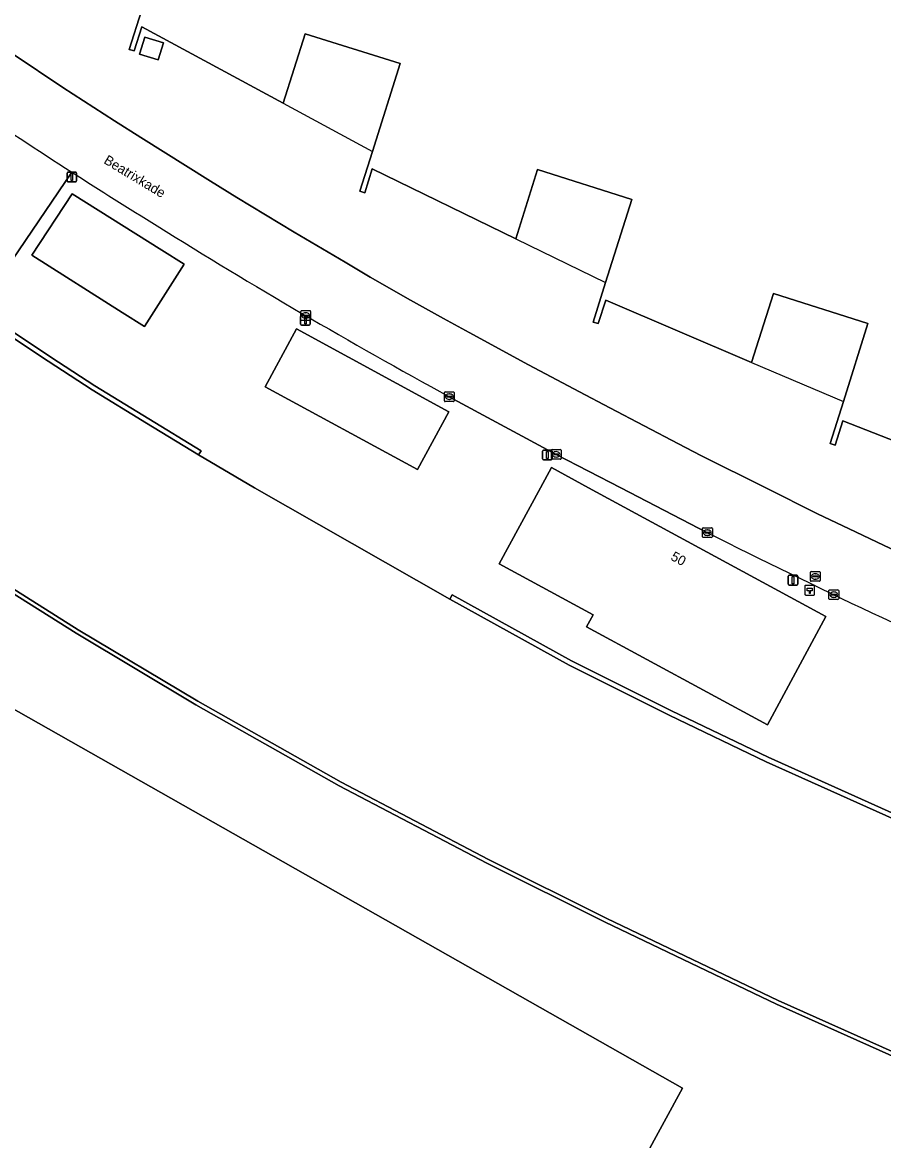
# Model space of a CAD drawing. Extents: x 157692 to 159674, y 381452 to 383291.
# Drawn here: x 158147.5 to 158236.1, y 382932.8 to 383047.9 of the extents above; entities that cross this region are included whole.
import ezdxf

# ---------------------------------------------------------------- set-up
doc = ezdxf.new("R2010")
doc.units = 0
for name, color, linetype in [('IMGEO_Brandkraan', 7, 'Continuous'), ('IMGEO_Erf', 7, 'Continuous'), ('IMGEO_Groenvoorziening', 7, 'Continuous'), ('IMGEO_Hectometerpaal', 7, 'Continuous'), ('IMGEO_Kademuur', 7, 'Continuous'), ('IMGEO_Kolk', 7, 'Continuous'), ('IMGEO_Lage_trafo', 7, 'Continuous'), ('IMGEO_Lichtmast', 7, 'Continuous'), ('IMGEO_Openbare_ruimte_label', 7, 'Continuous'), ('IMGEO_Pand', 7, 'Continuous'), ('IMGEO_Pand_nummerreeks', 7, 'Continuous'), ('IMGEO_Pand_overbouw', 7, 'Continuous'), ('IMGEO_Rijbaan_lokaal_open', 7, 'Continuous'), ('IMGEO_Waterloop', 7, 'Continuous')]:
    doc.layers.add(name, color=color, linetype=linetype)

msp = doc.modelspace()

# ---------------------------------------------------------------- linework, layer by layer
at = {"layer": 'IMGEO_Brandkraan'}
for p, q in [((158228.58, 382990.46), (158228.58, 382991.31)), ((158228.65, 382991.38), (158229.5, 382991.38)), ((158228.88, 382990.93), (158229.28, 382990.93)), ((158229.07, 382991.16), (158229.09, 382991.16)), ((158229.58, 382991.31), (158229.58, 382990.46)), ((158229.5, 382990.38), (158228.65, 382990.38)), ((158228.84, 382990.88), (158228.84, 382990.89)), ((158229.27, 382990.84), (158228.88, 382990.84)), ((158229.09, 382990.6), (158229.06, 382990.6)), ((158229.32, 382990.89), (158229.32, 382990.88))]:
    msp.add_line(p, q, dxfattribs=at)
for points in [[(158228.58, 382990.46), (158228.58, 382991.31)], [(158228.65, 382991.38), (158229.5, 382991.38)], [(158229.58, 382991.31), (158229.58, 382990.46)], [(158229.5, 382990.38), (158228.65, 382990.38)]]:
    msp.add_lwpolyline(points, dxfattribs=at)
for centre, radius, start, end in [((158228.65, 382991.31), 0.0765, 91.552, 178.448), ((158228.65, 382991.31), 0.0765, 91.552, 178.448), ((158228.88, 382990.89), 0.0403, 85.8775, 175.7526), ((158229.28, 382990.89), 0.0386, 1.7309, 96.639), ((158229.5, 382991.31), 0.0765, 1.552, 88.448), ((158229.5, 382991.31), 0.0765, 1.552, 88.448), ((158228.65, 382990.46), 0.0765, 181.552, 268.448), ((158228.65, 382990.46), 0.0765, 181.552, 268.448), ((158228.87, 382990.88), 0.0366, 178.938, 274.7102), ((158229.28, 382990.88), 0.043, 264.8664, 352.4533), ((158229.5, 382990.46), 0.0765, 271.552, 358.448), ((158229.5, 382990.46), 0.0765, 271.552, 358.448)]:
    msp.add_arc(centre, radius, start, end, dxfattribs=at)
for centre, major_axis, ratio, start_param, end_param in [((158229.06, 382990.88), (-0.387, 0.002), 0.722429, 4.712389, 7.853982), ((158229.09, 382990.88), (-0.39, 0.002), 0.717154, 1.570796, 4.712389)]:
    msp.add_ellipse(centre, major_axis=major_axis, ratio=ratio, start_param=start_param, end_param=end_param, dxfattribs=at)
at = {"layer": 'IMGEO_Erf'}
for points in [[(158247.07, 383000.97), (158231.91, 383006.88), (158231.13, 383004.4), (158230.6, 383004.54), (158231.97, 383008.89), (158234.5, 383016.9), (158224.77, 383019.98), (158222.53, 383012.91), (158207.52, 383019.3), (158206.75, 383016.91), (158206.23, 383017.05), (158207.51, 383021.11), (158210.21, 383029.67), (158200.48, 383032.75), (158198.25, 383025.63), (158183.49, 383032.83), (158182.73, 383030.36), (158182.21, 383030.51), (158183.5, 383034.61), (158186.36, 383043.66), (158176.57, 383046.71), (158174.32, 383039.57), (158159.77, 383047.45), (158158.99, 383044.96), (158158.48, 383045.12), (158159.73, 383049.09)], [(158146.53, 383044.61), (158151.64, 383041.21), (158156.96, 383037.75), (158159.66, 383036.04), (158166.83, 383031.55), (158169.55, 383029.89), (158175.46, 383026.32), (158180.69, 383023.21), (158183.29, 383021.69), (158187.42, 383019.31), (158190.83, 383017.41), (158193.46, 383015.97), (158199.57, 383012.67), (158204.83, 383009.88), (158207.95, 383008.22), (158215.02, 383004.52), (158217.32, 383003.32), (158223.99, 382999.98), (158229.31, 382997.33), (158232.57, 382995.77), (158239.63, 382992.41), (158242.03, 382991.28)], [(158521.2, 382850.79), (158500, 382855.08), (158478.99, 382859.33), (158423.43, 382871.93), (158423.82, 382873.91), (158388.49, 382881.14), (158373.22, 382884.27), (158370.73, 382884.78), (158370.62, 382884.23), (158342.25, 382891.14), (158323.24, 382896.38), (158302.29, 382905.5), (158256.85, 382915.66), (158257.55, 382919.65), (158211.45, 382930.9), (158215.43, 382938.21), (158146.06, 382977.53)]]:
    msp.add_lwpolyline(points, dxfattribs=at)
msp.add_lwpolyline([(158161.47, 383044.03), (158159.54, 383044.62), (158160.08, 383046.39), (158162.01, 383045.8)], close=True, dxfattribs=at)
at = {"layer": 'IMGEO_Groenvoorziening'}
for points in [[(158143.02, 383018.4), (158152.57, 383032.48)], [(158152.57, 383032.48), (158143.02, 383018.4), (158145.53, 383016.7), (158150.42, 383013.45), (158154.94, 383010.5), (158160.51, 383007.08), (158165.87, 383003.81), (158165.61, 383003.38), (158171.36, 383000), (158191.49, 382988.54), (158191.73, 382988.97), (158203.99, 382982.19), (158214.27, 382977.04), (158224.25, 382972.26), (158246.86, 382962.1), (158246.97, 382962.05), (158252.5, 382979.18), (158252.06, 382979.36)], [(158209.06, 383000), (158202.42, 383003.43), (158191.42, 383009.37)], [(158217.98, 382995.38), (158209.06, 383000)], [(158315.97, 382912.02), (158300.51, 382916.97), (158285.61, 382921.9), (158274.04, 382926.02), (158262.29, 382930.58), (158249.2, 382936.06), (158225.08, 382946.84), (158207.45, 382955.3), (158195.28, 382961.36), (158180.09, 382969.33), (158165.34, 382977.67), (158153.02, 382985.03), (158145.34, 382989.86)], [(158146.06, 382977.53), (158215.43, 382938.21), (158211.45, 382930.9), (158257.55, 382919.65), (158256.85, 382915.66), (158302.29, 382905.5), (158323.24, 382896.38), (158342.25, 382891.14), (158370.62, 382884.23), (158370.73, 382884.78), (158373.22, 382884.27), (158388.49, 382881.14), (158423.82, 382873.91), (158423.43, 382871.93), (158478.99, 382859.33), (158500, 382855.08), (158521.2, 382850.79)]]:
    msp.add_lwpolyline(points, dxfattribs=at)
for points in [[(158157.76, 383018.05), (158148.46, 383023.93), (158152.62, 383030.26), (158161.85, 383024.46), (158164.15, 383023.02), (158160.05, 383016.6)], [(158188.15, 383001.87), (158172.46, 383010.39), (158175.69, 383016.35), (158191.37, 383007.81)], [(158200.8, 383000), (158201.93, 383002.07), (158205.76, 383000), (158230.18, 382986.77), (158224.15, 382975.6), (158205.54, 382985.69), (158206.21, 382986.92), (158196.54, 382992.17)]]:
    msp.add_lwpolyline(points, close=True, dxfattribs=at)
for centre, radius, start, end in [((158446.62, 383489.31), 543.29, 234.5616, 237.2324), ((158444.11, 383485.26), 538.52, 237.2233, 238.3267), ((158489.8, 383554.49), 621.44, 238.09287, 241.3045), ((158526.5, 383607.52), 685.49, 243.25234, 246.39984)]:
    msp.add_arc(centre, radius, start, end, dxfattribs=at)
at = {"layer": 'IMGEO_Hectometerpaal'}
for p, q in [((158228.01, 382989.88), (158228.01, 382989.04)), ((158228.01, 382989.88), (158228.01, 382989.04)), ((158228.93, 382989.96), (158228.09, 382989.96)), ((158228.93, 382989.96), (158228.09, 382989.96)), ((158229.01, 382989.05), (158229.01, 382989.89)), ((158229.01, 382989.05), (158229.01, 382989.89)), ((158228.1, 382988.96), (158228.94, 382988.96)), ((158228.1, 382988.96), (158228.94, 382988.96))]:
    msp.add_line(p, q, dxfattribs=at)
msp.add_lwpolyline([(158228.54, 382989.11), (158228.48, 382989.11), (158228.48, 382989.41), (158228.26, 382989.41), (158228.26, 382989.68), (158228.76, 382989.68), (158228.76, 382989.41), (158228.54, 382989.41), (158228.54, 382989.11)], dxfattribs=at)
for centre, start, end in [((158228.09, 382989.89), 92.4484, 184.2845), ((158228.09, 382989.89), 92.4484, 184.2845), ((158228.93, 382989.89), 2.4484, 94.2845), ((158228.93, 382989.89), 2.4484, 94.2845), ((158228.09, 382989.04), 182.4484, 274.2845), ((158228.09, 382989.04), 182.4484, 274.2845), ((158228.93, 382989.04), 272.4484, 4.2845), ((158228.93, 382989.04), 272.4484, 4.2845)]:
    msp.add_arc(centre, 0.0779, start, end, dxfattribs=at)
at = {"layer": 'IMGEO_Kademuur'}
for points in [[(158145.25, 383016.29), (158150.14, 383013.03), (158154.68, 383010.08), (158160.25, 383006.65), (158165.61, 383003.38), (158165.87, 383003.81), (158160.51, 383007.08), (158154.94, 383010.5), (158150.42, 383013.45), (158145.53, 383016.7)], [(158145.34, 382989.86), (158153.02, 382985.03), (158165.34, 382977.67), (158180.09, 382969.33), (158195.28, 382961.36), (158207.45, 382955.3), (158225.08, 382946.84), (158249.2, 382936.06), (158262.29, 382930.58), (158274.04, 382926.02), (158285.61, 382921.9), (158300.51, 382916.97), (158315.97, 382912.02)], [(158316.1, 382912.42), (158300.64, 382917.37), (158285.75, 382922.3), (158274.18, 382926.42), (158262.45, 382930.97), (158249.36, 382936.45), (158225.26, 382947.22), (158207.63, 382955.68), (158195.47, 382961.74), (158180.29, 382969.7), (158165.55, 382978.03), (158153.24, 382985.39), (158145.57, 382990.22)], [(158319.33, 382935.25), (158306.69, 382939.23), (158294.21, 382943.48), (158284.36, 382946.92), (158266.47, 382953.96), (158246.97, 382962.05), (158246.86, 382962.1), (158224.25, 382972.26), (158214.27, 382977.04), (158203.99, 382982.19), (158191.73, 382988.97), (158191.49, 382988.54), (158203.76, 382981.75), (158214.05, 382976.6), (158224.04, 382971.81), (158246.67, 382961.64), (158266.28, 382953.49), (158284.18, 382946.45), (158294.05, 382943.01), (158306.54, 382938.76), (158319.19, 382934.77)]]:
    msp.add_lwpolyline(points, dxfattribs=at)
at = {"layer": 'IMGEO_Kolk'}
for p, q in [((158176.14, 383017.3), (158176.14, 383018.15)), ((158176.22, 383018.23), (158177.07, 383018.23)), ((158176.4, 383017.72), (158176.4, 383017.73)), ((158176.44, 383017.77), (158176.84, 383017.77)), ((158176.84, 383017.68), (158176.44, 383017.68)), ((158176.63, 383018.01), (158176.66, 383018.01)), ((158176.65, 383017.45), (158176.63, 383017.45)), ((158176.89, 383017.73), (158176.89, 383017.72)), ((158177.14, 383018.15), (158177.14, 383017.3)), ((158177.07, 383017.23), (158176.22, 383017.23)), ((158190.92, 383008.95), (158190.92, 383009.8)), ((158190.99, 383009.88), (158191.84, 383009.88)), ((158191.17, 383009.37), (158191.17, 383009.38)), ((158191.61, 383009.33), (158191.21, 383009.33)), ((158191.22, 383009.42), (158191.62, 383009.42)), ((158191.4, 383009.66), (158191.43, 383009.66)), ((158191.66, 383009.38), (158191.66, 383009.37)), ((158191.92, 383009.8), (158191.92, 383008.95)), ((158191.84, 383008.88), (158190.99, 383008.88)), ((158191.43, 383009.1), (158191.4, 383009.1)), ((158201.92, 383003.01), (158201.92, 383003.86)), ((158201.99, 383003.94), (158202.85, 383003.94)), ((158202.41, 383003.72), (158202.43, 383003.72)), ((158202.92, 383003.86), (158202.92, 383003.01)), ((158202.85, 383002.94), (158201.99, 383002.94)), ((158202.18, 383003.43), (158202.18, 383003.44)), ((158202.22, 383003.48), (158202.62, 383003.48)), ((158202.62, 383003.39), (158202.22, 383003.39)), ((158202.43, 383003.16), (158202.41, 383003.16)), ((158202.66, 383003.44), (158202.66, 383003.43)), ((158217.48, 382994.96), (158217.48, 382995.81)), ((158217.56, 382995.88), (158218.41, 382995.88)), ((158217.97, 382995.66), (158218, 382995.66)), ((158218.49, 382995.81), (158218.49, 382994.96)), ((158218.41, 382994.88), (158217.56, 382994.88)), ((158217.74, 382995.38), (158217.74, 382995.39)), ((158218.18, 382995.34), (158217.78, 382995.34)), ((158217.79, 382995.43), (158218.18, 382995.43)), ((158217.99, 382995.1), (158217.97, 382995.1)), ((158218.23, 382995.39), (158218.23, 382995.38)), ((158230.49, 382988.57), (158230.49, 382989.43)), ((158230.56, 382989.5), (158231.42, 382989.5)), ((158230.75, 382988.99), (158230.75, 382989.01)), ((158230.79, 382989.04), (158231.19, 382989.04)), ((158231.18, 382988.96), (158230.79, 382988.96)), ((158231, 382988.72), (158230.97, 382988.72)), ((158230.98, 382989.28), (158231, 382989.28)), ((158231.23, 382989.01), (158231.23, 382988.99)), ((158231.49, 382989.43), (158231.49, 382988.57)), ((158231.42, 382988.5), (158230.56, 382988.5))]:
    msp.add_line(p, q, dxfattribs=at)
for points in [[(158176.14, 383017.3), (158176.14, 383018.15)], [(158176.22, 383018.23), (158177.07, 383018.23)], [(158177.14, 383018.15), (158177.14, 383017.3)], [(158177.07, 383017.23), (158176.22, 383017.23)], [(158190.92, 383008.95), (158190.92, 383009.8)], [(158190.99, 383009.88), (158191.84, 383009.88)], [(158191.92, 383009.8), (158191.92, 383008.95)], [(158191.84, 383008.88), (158190.99, 383008.88)], [(158201.92, 383003.01), (158201.92, 383003.86)], [(158201.99, 383003.94), (158202.85, 383003.94)], [(158202.92, 383003.86), (158202.92, 383003.01)], [(158202.85, 383002.94), (158201.99, 383002.94)], [(158217.48, 382994.96), (158217.48, 382995.81)], [(158217.56, 382995.88), (158218.41, 382995.88)], [(158218.49, 382995.81), (158218.49, 382994.96)], [(158218.41, 382994.88), (158217.56, 382994.88)], [(158230.49, 382988.57), (158230.49, 382989.43)], [(158230.56, 382989.5), (158231.42, 382989.5)], [(158231.49, 382989.43), (158231.49, 382988.57)], [(158231.42, 382988.5), (158230.56, 382988.5)]]:
    msp.add_lwpolyline(points, dxfattribs=at)
for centre, radius, start, end in [((158176.22, 383018.15), 0.0765, 91.552, 178.448), ((158176.22, 383018.15), 0.0765, 91.552, 178.448), ((158176.44, 383017.73), 0.0403, 85.8775, 175.7526), ((158176.44, 383017.72), 0.0366, 178.938, 274.7102), ((158176.85, 383017.73), 0.0386, 1.7309, 96.639), ((158176.84, 383017.73), 0.043, 264.8664, 352.4533), ((158177.07, 383018.15), 0.0765, 1.552, 88.448), ((158177.07, 383018.15), 0.0765, 1.552, 88.448), ((158176.22, 383017.3), 0.0765, 181.552, 268.448), ((158176.22, 383017.3), 0.0765, 181.552, 268.448), ((158177.07, 383017.3), 0.0765, 271.552, 358.448), ((158177.07, 383017.3), 0.0765, 271.552, 358.448), ((158190.99, 383009.8), 0.0765, 91.552, 178.448), ((158190.99, 383009.8), 0.0765, 91.552, 178.448), ((158191.22, 383009.38), 0.0403, 85.8775, 175.7526), ((158191.21, 383009.37), 0.0366, 178.938, 274.7102), ((158191.62, 383009.38), 0.043, 264.8664, 352.4533), ((158191.62, 383009.38), 0.0386, 1.7309, 96.639), ((158191.84, 383009.8), 0.0765, 1.552, 88.448), ((158191.84, 383009.8), 0.0765, 1.552, 88.448), ((158190.99, 383008.95), 0.0765, 181.552, 268.448), ((158190.99, 383008.95), 0.0765, 181.552, 268.448), ((158191.84, 383008.95), 0.0765, 271.552, 358.448), ((158191.84, 383008.95), 0.0765, 271.552, 358.448), ((158202, 383003.86), 0.0765, 91.552, 178.448), ((158202, 383003.86), 0.0765, 91.552, 178.448), ((158202.84, 383003.86), 0.0765, 1.552, 88.448), ((158202.84, 383003.86), 0.0765, 1.552, 88.448), ((158202, 383003.01), 0.0765, 181.552, 268.448), ((158202, 383003.01), 0.0765, 181.552, 268.448), ((158202.22, 383003.44), 0.0403, 85.8775, 175.7526), ((158202.22, 383003.43), 0.0366, 178.938, 274.7102), ((158202.62, 383003.44), 0.0386, 1.7309, 96.639), ((158202.62, 383003.44), 0.043, 264.8664, 352.4533), ((158202.84, 383003.01), 0.0765, 271.552, 358.448), ((158202.84, 383003.01), 0.0765, 271.552, 358.448), ((158217.56, 382995.81), 0.0765, 91.552, 178.448), ((158217.56, 382995.81), 0.0765, 91.552, 178.448), ((158218.41, 382995.81), 0.0765, 1.552, 88.448), ((158218.41, 382995.81), 0.0765, 1.552, 88.448), ((158217.56, 382994.96), 0.0765, 181.552, 268.448), ((158217.56, 382994.96), 0.0765, 181.552, 268.448), ((158217.78, 382995.39), 0.0403, 85.8775, 175.7526), ((158217.78, 382995.38), 0.0366, 178.938, 274.7102), ((158218.19, 382995.39), 0.0386, 1.7309, 96.639), ((158218.18, 382995.38), 0.043, 264.8664, 352.4533), ((158218.41, 382994.96), 0.0765, 271.552, 358.448), ((158218.41, 382994.96), 0.0765, 271.552, 358.448), ((158230.56, 382989.42), 0.0765, 91.552, 178.448), ((158230.56, 382989.42), 0.0765, 91.552, 178.448), ((158230.79, 382989), 0.0403, 85.8775, 175.7526), ((158230.78, 382988.99), 0.0366, 178.938, 274.7102), ((158231.19, 382989), 0.043, 264.8664, 352.4533), ((158231.19, 382989), 0.0386, 1.7309, 96.639), ((158231.41, 382989.42), 0.0765, 1.552, 88.448), ((158231.41, 382989.42), 0.0765, 1.552, 88.448), ((158230.56, 382988.58), 0.0765, 181.552, 268.448), ((158230.56, 382988.58), 0.0765, 181.552, 268.448), ((158231.41, 382988.58), 0.0765, 271.552, 358.448), ((158231.41, 382988.58), 0.0765, 271.552, 358.448)]:
    msp.add_arc(centre, radius, start, end, dxfattribs=at)
for centre, major_axis, ratio, start_param, end_param in [((158176.63, 383017.73), (-0.387, 0.002), 0.722429, 4.712389, 7.853982), ((158176.65, 383017.73), (-0.39, 0.002), 0.717154, 1.570796, 4.712389), ((158191.4, 383009.38), (-0.387, 0.002), 0.722429, 4.712389, 7.853982), ((158191.43, 383009.38), (-0.39, 0.002), 0.717154, 1.570796, 4.712389), ((158202.41, 383003.44), (-0.387, 0.002), 0.722429, 4.712389, 7.853982), ((158202.43, 383003.44), (-0.39, 0.002), 0.717154, 1.570796, 4.712389), ((158217.97, 382995.38), (-0.387, 0.002), 0.722429, 4.712389, 7.853982), ((158218, 382995.38), (-0.39, 0.002), 0.717154, 1.570796, 4.712389), ((158230.98, 382989), (-0.387, 0.002), 0.722429, 4.712389, 7.853982), ((158231, 382989), (-0.39, 0.002), 0.717154, 1.570796, 4.712389)]:
    msp.add_ellipse(centre, major_axis=major_axis, ratio=ratio, start_param=start_param, end_param=end_param, dxfattribs=at)
at = {"layer": 'IMGEO_Lage_trafo'}
msp.add_lwpolyline([(158159.54, 383044.62), (158161.47, 383044.03), (158162.01, 383045.8), (158160.08, 383046.39)], close=True, dxfattribs=at)
at = {"layer": 'IMGEO_Lichtmast'}
for p, q in [((158152.08, 383031.59), (158152.08, 383032.39)), ((158152.08, 383032.39), (158152.08, 383031.59)), ((158152.18, 383032.49), (158152.97, 383032.49)), ((158152.97, 383032.49), (158152.18, 383032.49)), ((158153.07, 383032.39), (158153.07, 383031.59)), ((158153.07, 383031.59), (158153.07, 383032.39)), ((158152.97, 383031.49), (158152.18, 383031.49)), ((158152.18, 383031.49), (158152.97, 383031.49)), ((158176.12, 383016.84), (158176.12, 383017.64)), ((158176.12, 383017.64), (158176.12, 383016.84)), ((158176.22, 383017.74), (158177.01, 383017.74)), ((158177.01, 383017.74), (158176.22, 383017.74)), ((158177.11, 383017.64), (158177.11, 383016.84)), ((158177.11, 383016.84), (158177.11, 383017.64)), ((158177.01, 383016.74), (158176.22, 383016.74)), ((158176.22, 383016.74), (158177.01, 383016.74)), ((158201.01, 383002.97), (158201.01, 383003.77)), ((158201.01, 383003.77), (158201.01, 383002.97)), ((158201.11, 383003.87), (158201.9, 383003.87)), ((158201.9, 383003.87), (158201.11, 383003.87)), ((158202, 383003.77), (158202, 383002.97)), ((158202, 383002.97), (158202, 383003.77)), ((158201.9, 383002.87), (158201.11, 383002.87)), ((158201.11, 383002.87), (158201.9, 383002.87)), ((158226.39, 382990.99), (158227.18, 382990.99)), ((158227.18, 382990.99), (158226.39, 382990.99)), ((158226.29, 382990.09), (158226.29, 382990.89)), ((158226.29, 382990.89), (158226.29, 382990.09)), ((158227.18, 382989.99), (158226.39, 382989.99)), ((158226.39, 382989.99), (158227.18, 382989.99)), ((158227.28, 382990.89), (158227.28, 382990.09)), ((158227.28, 382990.09), (158227.28, 382990.89))]:
    msp.add_line(p, q, dxfattribs=at)
for points in [[(158152.5, 383032.37), (158152.65, 383032.37), (158152.65, 383031.62), (158152.5, 383031.62), (158152.5, 383032.37)], [(158176.54, 383017.62), (158176.69, 383017.62), (158176.69, 383016.87), (158176.54, 383016.87), (158176.54, 383017.62)], [(158201.43, 383003.75), (158201.58, 383003.75), (158201.58, 383003), (158201.43, 383003), (158201.43, 383003.75)], [(158226.71, 382990.86), (158226.86, 382990.86), (158226.86, 382990.11), (158226.71, 382990.11), (158226.71, 382990.86)]]:
    msp.add_lwpolyline(points, dxfattribs=at)
for centre, start, end in [((158152.18, 383032.39), 90, 180), ((158152.18, 383032.39), 90, 180), ((158152.97, 383032.39), 0, 90), ((158152.97, 383032.39), 360, 90), ((158152.18, 383031.59), 180, 270), ((158152.18, 383031.59), 180, 270), ((158152.97, 383031.59), 270, 0), ((158152.97, 383031.59), 270, 0), ((158176.22, 383017.64), 90, 180), ((158176.22, 383017.64), 90, 180), ((158177.01, 383017.64), 0, 90), ((158177.01, 383017.64), 360, 90), ((158176.22, 383016.84), 180, 270), ((158176.22, 383016.84), 180, 270), ((158177.01, 383016.84), 270, 0), ((158177.01, 383016.84), 270, 0), ((158201.11, 383003.77), 90, 180), ((158201.11, 383003.77), 90, 180), ((158201.9, 383003.77), 0, 90), ((158201.9, 383003.77), 360, 90), ((158201.11, 383002.97), 180, 270), ((158201.11, 383002.97), 180, 270), ((158201.9, 383002.97), 270, 0), ((158201.9, 383002.97), 270, 0), ((158226.39, 382990.89), 90, 180), ((158226.39, 382990.89), 90, 180), ((158227.18, 382990.89), 0, 90), ((158227.18, 382990.89), 360, 90), ((158226.39, 382990.09), 180, 270), ((158226.39, 382990.09), 180, 270), ((158227.18, 382990.09), 270, 0), ((158227.18, 382990.09), 270, 0)]:
    msp.add_arc(centre, 0.1, start, end, dxfattribs=at)
at = {"layer": 'IMGEO_Pand'}
msp.add_lwpolyline([(158159.73, 383049.09), (158158.48, 383045.12), (158158.99, 383044.96), (158159.77, 383047.45), (158174.32, 383039.57), (158176.57, 383046.71), (158186.36, 383043.66), (158183.5, 383034.61), (158182.21, 383030.51), (158182.73, 383030.36), (158183.49, 383032.83), (158198.25, 383025.63), (158200.48, 383032.75), (158210.21, 383029.67), (158207.51, 383021.11), (158206.23, 383017.05), (158206.75, 383016.91), (158207.52, 383019.3), (158222.53, 383012.91), (158224.77, 383019.98), (158234.5, 383016.9), (158231.97, 383008.89), (158230.6, 383004.54), (158231.13, 383004.4), (158231.91, 383006.88), (158247.07, 383000.97)], dxfattribs=at)
for points in [[(158161.85, 383024.46), (158152.62, 383030.26), (158148.46, 383023.93), (158157.76, 383018.05), (158160.05, 383016.6), (158164.15, 383023.02)], [(158188.15, 383001.87), (158191.37, 383007.81), (158175.69, 383016.35), (158172.46, 383010.39)], [(158205.76, 383000), (158201.93, 383002.07), (158200.8, 383000), (158196.54, 382992.17), (158206.21, 382986.92), (158205.54, 382985.69), (158224.15, 382975.6), (158230.18, 382986.77)]]:
    msp.add_lwpolyline(points, close=True, dxfattribs=at)
at = {"layer": 'IMGEO_Pand_overbouw'}
for points in [[(158183.5, 383034.61), (158186.36, 383043.66), (158176.57, 383046.71), (158174.32, 383039.57)], [(158198.25, 383025.63), (158207.51, 383021.11), (158210.21, 383029.67), (158200.48, 383032.75)], [(158222.53, 383012.91), (158231.97, 383008.89), (158234.5, 383016.9), (158224.77, 383019.98)]]:
    msp.add_lwpolyline(points, close=True, dxfattribs=at)
at = {"layer": 'IMGEO_Rijbaan_lokaal_open'}
for points in [[(158242.03, 382991.28), (158239.63, 382992.41), (158232.57, 382995.77), (158229.31, 382997.33), (158223.99, 382999.98), (158217.32, 383003.32), (158215.02, 383004.52), (158207.95, 383008.22), (158204.83, 383009.88), (158199.57, 383012.67), (158193.46, 383015.97), (158190.83, 383017.41), (158187.42, 383019.31), (158183.29, 383021.69), (158180.69, 383023.21), (158175.46, 383026.32), (158169.55, 383029.89), (158166.83, 383031.55), (158159.66, 383036.04), (158156.96, 383037.75), (158151.64, 383041.21), (158146.53, 383044.61)], [(158191.42, 383009.37), (158202.42, 383003.43), (158209.06, 383000), (158217.98, 382995.38)]]:
    msp.add_lwpolyline(points, dxfattribs=at)
for centre, radius, start, end in [((158446.62, 383489.31), 543.29, 234.5616, 237.2324), ((158444.11, 383485.26), 538.52, 237.2233, 238.3267), ((158489.8, 383554.49), 621.44, 238.09287, 241.3045), ((158526.5, 383607.52), 685.49, 243.25234, 246.39984)]:
    msp.add_arc(centre, radius, start, end, dxfattribs=at)
at = {"layer": 'IMGEO_Waterloop'}
for points in [[(158319.19, 382934.77), (158306.54, 382938.76), (158294.05, 382943.01), (158284.18, 382946.45), (158266.28, 382953.49), (158246.67, 382961.64), (158224.04, 382971.81), (158214.05, 382976.6), (158203.76, 382981.75), (158191.49, 382988.54), (158171.36, 383000), (158165.61, 383003.38), (158160.25, 383006.65), (158154.68, 383010.08), (158150.14, 383013.03), (158145.25, 383016.29)], [(158145.57, 382990.22), (158153.24, 382985.39), (158165.55, 382978.03), (158180.29, 382969.7), (158195.47, 382961.74), (158207.63, 382955.68), (158225.26, 382947.22), (158249.36, 382936.45), (158262.45, 382930.97), (158274.18, 382926.42), (158285.75, 382922.3), (158300.64, 382917.37), (158316.1, 382912.42)]]:
    msp.add_lwpolyline(points, dxfattribs=at)

# ---------------------------------------------------------------- texts
at = {"layer": 'IMGEO_Openbare_ruimte_label'}
msp.add_text('Beatrixkade', height=1, rotation=328.8202, dxfattribs=at).set_placement((158155.78, 383033.45))
at = {"layer": 'IMGEO_Pand_nummerreeks'}
msp.add_text('50', height=1, rotation=331.3636, dxfattribs=at).set_placement((158214.12, 382992.63))

doc.saveas('drawing.dxf')
